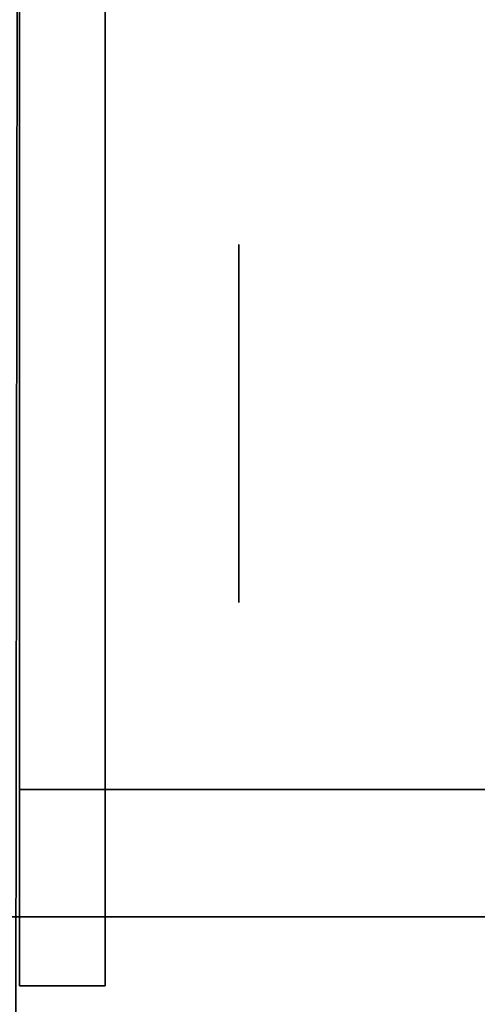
# Model space of a CAD drawing. Extents: x 413.3 to 457.5, y 5047.8 to 5050.
# Tile 375 of 656: x 435.3718 to 435.4061, y 5049.8185 to 5049.892. Entities that reach past the tile are written whole.
import ezdxf

# ---------------------------------------------------------------- set-up
doc = ezdxf.new("R2010")
doc.units = 0
doc.header["$LTSCALE"] = 150
doc.header["$MEASUREMENT"] = 0
doc.layers.add('3DFACE_BOLT', color=7, linetype='CONTINUOUS')
doc.layers.add('3DFACE_SHAPE', color=7, linetype='CONTINUOUS')

msp = doc.modelspace()

# ---------------------------------------------------------------- linework, layer by layer
at = {"layer": '3DFACE_BOLT', "color": 1}
for points, invisible_edges in [([(435.388239, 5049.875234, -0.135), (435.388239, 5049.868547, -0.146583), (435.378239, 5049.875234, -0.135)], 14), ([(435.378239, 5049.875234, -0.135), (435.388239, 5049.868547, -0.146583), (435.378239, 5049.868547, -0.146583)], 3), ([(435.388239, 5049.868547, -0.123417), (435.388239, 5049.875234, -0.135), (435.378239, 5049.868547, -0.123417)], 14), ([(435.378239, 5049.868547, -0.123417), (435.388239, 5049.875234, -0.135), (435.378239, 5049.875234, -0.135)], 3), ([(435.378239, 5049.875234, -0.135), (435.378239, 5049.868547, -0.146583), (435.378239, 5049.868547, -0.123417)], 2), ([(435.388239, 5049.875234, -0.065), (435.388239, 5049.868547, -0.076583), (435.378239, 5049.875234, -0.065)], 14), ([(435.378239, 5049.875234, -0.065), (435.388239, 5049.868547, -0.076583), (435.378239, 5049.868547, -0.076583)], 3), ([(435.388239, 5049.868547, -0.053417), (435.388239, 5049.875234, -0.065), (435.378239, 5049.868547, -0.053417)], 14), ([(435.378239, 5049.868547, -0.053417), (435.388239, 5049.875234, -0.065), (435.378239, 5049.875234, -0.065)], 3), ([(435.378239, 5049.875234, -0.065), (435.378239, 5049.868547, -0.076583), (435.378239, 5049.868547, -0.053417)], 2), ([(435.388239, 5049.875234, -0.135), (435.388239, 5049.868547, -0.123417), (435.388239, 5049.868547, -0.146583)], 2), ([(435.388239, 5049.875234, -0.065), (435.388239, 5049.868547, -0.053417), (435.388239, 5049.868547, -0.076583)], 2), ([(435.378239, 5049.869859, -0.135), (435.378239, 5049.869468, -0.137472), (435.328239, 5049.869859, -0.135)], 14), ([(435.328239, 5049.869859, -0.135), (435.378239, 5049.869468, -0.137472), (435.328239, 5049.869468, -0.137472)], 3), ([(435.378239, 5049.869468, -0.132528), (435.378239, 5049.869859, -0.135), (435.328239, 5049.869468, -0.132528)], 14), ([(435.328239, 5049.869468, -0.132528), (435.378239, 5049.869859, -0.135), (435.328239, 5049.869859, -0.135)], 3), ([(435.378239, 5049.869859, -0.065), (435.378239, 5049.869468, -0.067472), (435.328239, 5049.869859, -0.065)], 14), ([(435.328239, 5049.869859, -0.065), (435.378239, 5049.869468, -0.067472), (435.328239, 5049.869468, -0.067472)], 3), ([(435.378239, 5049.869468, -0.062528), (435.378239, 5049.869859, -0.065), (435.328239, 5049.869468, -0.062528)], 14), ([(435.328239, 5049.869468, -0.062528), (435.378239, 5049.869859, -0.065), (435.328239, 5049.869859, -0.065)], 3), ([(435.378239, 5049.869859, -0.135), (435.378239, 5049.869468, -0.132528), (435.378239, 5049.869468, -0.137472)], 2), ([(435.378239, 5049.869859, -0.065), (435.378239, 5049.869468, -0.062528), (435.378239, 5049.869468, -0.067472)], 2), ([(435.378239, 5049.869468, -0.137472), (435.378239, 5049.868332, -0.139702), (435.328239, 5049.869468, -0.137472)], 14), ([(435.328239, 5049.869468, -0.137472), (435.378239, 5049.868332, -0.139702), (435.328239, 5049.868332, -0.139702)], 3), ([(435.378239, 5049.868332, -0.130298), (435.378239, 5049.869468, -0.132528), (435.328239, 5049.868332, -0.130298)], 14), ([(435.328239, 5049.868332, -0.130298), (435.378239, 5049.869468, -0.132528), (435.328239, 5049.869468, -0.132528)], 3), ([(435.378239, 5049.869468, -0.067472), (435.378239, 5049.868332, -0.069702), (435.328239, 5049.869468, -0.067472)], 14), ([(435.328239, 5049.869468, -0.067472), (435.378239, 5049.868332, -0.069702), (435.328239, 5049.868332, -0.069702)], 3), ([(435.378239, 5049.868332, -0.060298), (435.378239, 5049.869468, -0.062528), (435.328239, 5049.868332, -0.060298)], 14), ([(435.328239, 5049.868332, -0.060298), (435.378239, 5049.869468, -0.062528), (435.328239, 5049.869468, -0.062528)], 3), ([(435.378239, 5049.869468, -0.132528), (435.378239, 5049.868332, -0.130298), (435.378239, 5049.869468, -0.137472)], 14), ([(435.378239, 5049.869468, -0.137472), (435.378239, 5049.868332, -0.130298), (435.378239, 5049.868332, -0.139702)], 3), ([(435.378239, 5049.869468, -0.062528), (435.378239, 5049.868332, -0.060298), (435.378239, 5049.869468, -0.067472)], 14), ([(435.378239, 5049.869468, -0.067472), (435.378239, 5049.868332, -0.060298), (435.378239, 5049.868332, -0.069702)], 3), ([(435.378239, 5049.868332, -0.139702), (435.378239, 5049.866562, -0.141472), (435.328239, 5049.868332, -0.139702)], 14), ([(435.328239, 5049.868332, -0.139702), (435.378239, 5049.866562, -0.141472), (435.328239, 5049.866562, -0.141472)], 3), ([(435.378239, 5049.866562, -0.128528), (435.378239, 5049.868332, -0.130298), (435.328239, 5049.866562, -0.128528)], 14), ([(435.328239, 5049.866562, -0.128528), (435.378239, 5049.868332, -0.130298), (435.328239, 5049.868332, -0.130298)], 3), ([(435.378239, 5049.868332, -0.069702), (435.378239, 5049.866562, -0.071472), (435.328239, 5049.868332, -0.069702)], 14), ([(435.328239, 5049.868332, -0.069702), (435.378239, 5049.866562, -0.071472), (435.328239, 5049.866562, -0.071472)], 3), ([(435.378239, 5049.866562, -0.058528), (435.378239, 5049.868332, -0.060298), (435.328239, 5049.866562, -0.058528)], 14), ([(435.328239, 5049.866562, -0.058528), (435.378239, 5049.868332, -0.060298), (435.328239, 5049.868332, -0.060298)], 3), ([(435.388239, 5049.868547, -0.146583), (435.388239, 5049.855172, -0.146583), (435.378239, 5049.868547, -0.146583)], 14), ([(435.378239, 5049.868547, -0.146583), (435.388239, 5049.855172, -0.146583), (435.378239, 5049.855172, -0.146583)], 3), ([(435.388239, 5049.855172, -0.123417), (435.388239, 5049.868547, -0.123417), (435.378239, 5049.855172, -0.123417)], 14), ([(435.378239, 5049.855172, -0.123417), (435.388239, 5049.868547, -0.123417), (435.378239, 5049.868547, -0.123417)], 3), ([(435.378239, 5049.868547, -0.146583), (435.378239, 5049.855172, -0.146583), (435.378239, 5049.868547, -0.123417)], 14), ([(435.378239, 5049.868547, -0.123417), (435.378239, 5049.855172, -0.146583), (435.378239, 5049.855172, -0.123417)], 3), ([(435.388239, 5049.868547, -0.076583), (435.388239, 5049.855172, -0.076583), (435.378239, 5049.868547, -0.076583)], 14), ([(435.378239, 5049.868547, -0.076583), (435.388239, 5049.855172, -0.076583), (435.378239, 5049.855172, -0.076583)], 3), ([(435.388239, 5049.855172, -0.053417), (435.388239, 5049.868547, -0.053417), (435.378239, 5049.855172, -0.053417)], 14), ([(435.378239, 5049.855172, -0.053417), (435.388239, 5049.868547, -0.053417), (435.378239, 5049.868547, -0.053417)], 3), ([(435.378239, 5049.868547, -0.076583), (435.378239, 5049.855172, -0.076583), (435.378239, 5049.868547, -0.053417)], 14), ([(435.378239, 5049.868547, -0.053417), (435.378239, 5049.855172, -0.076583), (435.378239, 5049.855172, -0.053417)], 3), ([(435.378239, 5049.868332, -0.130298), (435.378239, 5049.866562, -0.128528), (435.378239, 5049.868332, -0.139702)], 14), ([(435.378239, 5049.868332, -0.139702), (435.378239, 5049.866562, -0.128528), (435.378239, 5049.866562, -0.141472)], 3), ([(435.378239, 5049.868332, -0.060298), (435.378239, 5049.866562, -0.058528), (435.378239, 5049.868332, -0.069702)], 14), ([(435.378239, 5049.868332, -0.069702), (435.378239, 5049.866562, -0.058528), (435.378239, 5049.866562, -0.071472)], 3), ([(435.388239, 5049.868547, -0.123417), (435.388239, 5049.855172, -0.123417), (435.388239, 5049.868547, -0.146583)], 14), ([(435.388239, 5049.868547, -0.146583), (435.388239, 5049.855172, -0.123417), (435.388239, 5049.855172, -0.146583)], 3), ([(435.388239, 5049.868547, -0.053417), (435.388239, 5049.855172, -0.053417), (435.388239, 5049.868547, -0.076583)], 14), ([(435.388239, 5049.868547, -0.076583), (435.388239, 5049.855172, -0.053417), (435.388239, 5049.855172, -0.076583)], 3), ([(435.378239, 5049.866562, -0.141472), (435.378239, 5049.864332, -0.142608), (435.328239, 5049.866562, -0.141472)], 14), ([(435.328239, 5049.866562, -0.141472), (435.378239, 5049.864332, -0.142608), (435.328239, 5049.864332, -0.142608)], 3), ([(435.378239, 5049.864332, -0.127392), (435.378239, 5049.866562, -0.128528), (435.328239, 5049.864332, -0.127392)], 14), ([(435.328239, 5049.864332, -0.127392), (435.378239, 5049.866562, -0.128528), (435.328239, 5049.866562, -0.128528)], 3), ([(435.378239, 5049.866562, -0.071472), (435.378239, 5049.864332, -0.072608), (435.328239, 5049.866562, -0.071472)], 14), ([(435.328239, 5049.866562, -0.071472), (435.378239, 5049.864332, -0.072608), (435.328239, 5049.864332, -0.072608)], 3), ([(435.378239, 5049.864332, -0.057392), (435.378239, 5049.866562, -0.058528), (435.328239, 5049.864332, -0.057392)], 14), ([(435.328239, 5049.864332, -0.057392), (435.378239, 5049.866562, -0.058528), (435.328239, 5049.866562, -0.058528)], 3), ([(435.378239, 5049.866562, -0.128528), (435.378239, 5049.864332, -0.127392), (435.378239, 5049.866562, -0.141472)], 14), ([(435.378239, 5049.866562, -0.141472), (435.378239, 5049.864332, -0.127392), (435.378239, 5049.864332, -0.142608)], 3), ([(435.378239, 5049.866562, -0.058528), (435.378239, 5049.864332, -0.057392), (435.378239, 5049.866562, -0.071472)], 14), ([(435.378239, 5049.866562, -0.071472), (435.378239, 5049.864332, -0.057392), (435.378239, 5049.864332, -0.072608)], 3), ([(435.378239, 5049.864332, -0.142608), (435.378239, 5049.861859, -0.143), (435.328239, 5049.864332, -0.142608)], 14), ([(435.328239, 5049.864332, -0.142608), (435.378239, 5049.861859, -0.143), (435.328239, 5049.861859, -0.143)], 3), ([(435.378239, 5049.861859, -0.127), (435.378239, 5049.864332, -0.127392), (435.328239, 5049.861859, -0.127)], 14), ([(435.328239, 5049.861859, -0.127), (435.378239, 5049.864332, -0.127392), (435.328239, 5049.864332, -0.127392)], 3), ([(435.378239, 5049.864332, -0.072608), (435.378239, 5049.861859, -0.073), (435.328239, 5049.864332, -0.072608)], 14), ([(435.328239, 5049.864332, -0.072608), (435.378239, 5049.861859, -0.073), (435.328239, 5049.861859, -0.073)], 3), ([(435.378239, 5049.861859, -0.057), (435.378239, 5049.864332, -0.057392), (435.328239, 5049.861859, -0.057)], 14), ([(435.328239, 5049.861859, -0.057), (435.378239, 5049.864332, -0.057392), (435.328239, 5049.864332, -0.057392)], 3), ([(435.378239, 5049.864332, -0.127392), (435.378239, 5049.861859, -0.127), (435.378239, 5049.864332, -0.142608)], 14), ([(435.378239, 5049.864332, -0.142608), (435.378239, 5049.861859, -0.127), (435.378239, 5049.861859, -0.143)], 3), ([(435.378239, 5049.864332, -0.057392), (435.378239, 5049.861859, -0.057), (435.378239, 5049.864332, -0.072608)], 14), ([(435.378239, 5049.864332, -0.072608), (435.378239, 5049.861859, -0.057), (435.378239, 5049.861859, -0.073)], 3), ([(435.378239, 5049.861859, -0.143), (435.378239, 5049.859387, -0.142608), (435.328239, 5049.861859, -0.143)], 14), ([(435.328239, 5049.861859, -0.143), (435.378239, 5049.859387, -0.142608), (435.328239, 5049.859387, -0.142608)], 3), ([(435.378239, 5049.859387, -0.127392), (435.378239, 5049.861859, -0.127), (435.328239, 5049.859387, -0.127392)], 14), ([(435.328239, 5049.859387, -0.127392), (435.378239, 5049.861859, -0.127), (435.328239, 5049.861859, -0.127)], 3), ([(435.378239, 5049.861859, -0.073), (435.378239, 5049.859387, -0.072608), (435.328239, 5049.861859, -0.073)], 14), ([(435.328239, 5049.861859, -0.073), (435.378239, 5049.859387, -0.072608), (435.328239, 5049.859387, -0.072608)], 3), ([(435.378239, 5049.859387, -0.057392), (435.378239, 5049.861859, -0.057), (435.328239, 5049.859387, -0.057392)], 14), ([(435.328239, 5049.859387, -0.057392), (435.378239, 5049.861859, -0.057), (435.328239, 5049.861859, -0.057)], 3), ([(435.378239, 5049.861859, -0.127), (435.378239, 5049.859387, -0.127392), (435.378239, 5049.861859, -0.143)], 14), ([(435.378239, 5049.861859, -0.143), (435.378239, 5049.859387, -0.127392), (435.378239, 5049.859387, -0.142608)], 3), ([(435.378239, 5049.861859, -0.057), (435.378239, 5049.859387, -0.057392), (435.378239, 5049.861859, -0.073)], 14), ([(435.378239, 5049.861859, -0.073), (435.378239, 5049.859387, -0.057392), (435.378239, 5049.859387, -0.072608)], 3), ([(435.378239, 5049.859387, -0.142608), (435.378239, 5049.857157, -0.141472), (435.328239, 5049.859387, -0.142608)], 14), ([(435.328239, 5049.859387, -0.142608), (435.378239, 5049.857157, -0.141472), (435.328239, 5049.857157, -0.141472)], 3), ([(435.378239, 5049.857157, -0.128528), (435.378239, 5049.859387, -0.127392), (435.328239, 5049.857157, -0.128528)], 14), ([(435.328239, 5049.857157, -0.128528), (435.378239, 5049.859387, -0.127392), (435.328239, 5049.859387, -0.127392)], 3), ([(435.378239, 5049.859387, -0.072608), (435.378239, 5049.857157, -0.071472), (435.328239, 5049.859387, -0.072608)], 14), ([(435.328239, 5049.859387, -0.072608), (435.378239, 5049.857157, -0.071472), (435.328239, 5049.857157, -0.071472)], 3), ([(435.378239, 5049.857157, -0.058528), (435.378239, 5049.859387, -0.057392), (435.328239, 5049.857157, -0.058528)], 14), ([(435.328239, 5049.857157, -0.058528), (435.378239, 5049.859387, -0.057392), (435.328239, 5049.859387, -0.057392)], 3), ([(435.378239, 5049.859387, -0.127392), (435.378239, 5049.857157, -0.128528), (435.378239, 5049.859387, -0.142608)], 14), ([(435.378239, 5049.859387, -0.142608), (435.378239, 5049.857157, -0.128528), (435.378239, 5049.857157, -0.141472)], 3), ([(435.378239, 5049.859387, -0.057392), (435.378239, 5049.857157, -0.058528), (435.378239, 5049.859387, -0.072608)], 14), ([(435.378239, 5049.859387, -0.072608), (435.378239, 5049.857157, -0.058528), (435.378239, 5049.857157, -0.071472)], 3), ([(435.378239, 5049.857157, -0.141472), (435.378239, 5049.855387, -0.139702), (435.328239, 5049.857157, -0.141472)], 14), ([(435.328239, 5049.857157, -0.141472), (435.378239, 5049.855387, -0.139702), (435.328239, 5049.855387, -0.139702)], 3), ([(435.378239, 5049.855387, -0.130298), (435.378239, 5049.857157, -0.128528), (435.328239, 5049.855387, -0.130298)], 14), ([(435.328239, 5049.855387, -0.130298), (435.378239, 5049.857157, -0.128528), (435.328239, 5049.857157, -0.128528)], 3), ([(435.378239, 5049.857157, -0.071472), (435.378239, 5049.855387, -0.069702), (435.328239, 5049.857157, -0.071472)], 14), ([(435.328239, 5049.857157, -0.071472), (435.378239, 5049.855387, -0.069702), (435.328239, 5049.855387, -0.069702)], 3), ([(435.378239, 5049.855387, -0.060298), (435.378239, 5049.857157, -0.058528), (435.328239, 5049.855387, -0.060298)], 14), ([(435.328239, 5049.855387, -0.060298), (435.378239, 5049.857157, -0.058528), (435.328239, 5049.857157, -0.058528)], 3), ([(435.378239, 5049.857157, -0.128528), (435.378239, 5049.855387, -0.130298), (435.378239, 5049.857157, -0.141472)], 14), ([(435.378239, 5049.857157, -0.141472), (435.378239, 5049.855387, -0.130298), (435.378239, 5049.855387, -0.139702)], 3), ([(435.378239, 5049.857157, -0.058528), (435.378239, 5049.855387, -0.060298), (435.378239, 5049.857157, -0.071472)], 14), ([(435.378239, 5049.857157, -0.071472), (435.378239, 5049.855387, -0.060298), (435.378239, 5049.855387, -0.069702)], 3), ([(435.378239, 5049.855387, -0.139702), (435.378239, 5049.854251, -0.137472), (435.328239, 5049.855387, -0.139702)], 14), ([(435.328239, 5049.855387, -0.139702), (435.378239, 5049.854251, -0.137472), (435.328239, 5049.854251, -0.137472)], 3), ([(435.378239, 5049.854251, -0.132528), (435.378239, 5049.855387, -0.130298), (435.328239, 5049.854251, -0.132528)], 14), ([(435.328239, 5049.854251, -0.132528), (435.378239, 5049.855387, -0.130298), (435.328239, 5049.855387, -0.130298)], 3), ([(435.378239, 5049.855387, -0.069702), (435.378239, 5049.854251, -0.067472), (435.328239, 5049.855387, -0.069702)], 14), ([(435.328239, 5049.855387, -0.069702), (435.378239, 5049.854251, -0.067472), (435.328239, 5049.854251, -0.067472)], 3), ([(435.378239, 5049.854251, -0.062528), (435.378239, 5049.855387, -0.060298), (435.328239, 5049.854251, -0.062528)], 14), ([(435.328239, 5049.854251, -0.062528), (435.378239, 5049.855387, -0.060298), (435.328239, 5049.855387, -0.060298)], 3), ([(435.378239, 5049.855387, -0.130298), (435.378239, 5049.854251, -0.132528), (435.378239, 5049.855387, -0.139702)], 14), ([(435.378239, 5049.855387, -0.139702), (435.378239, 5049.854251, -0.132528), (435.378239, 5049.854251, -0.137472)], 3), ([(435.378239, 5049.855387, -0.060298), (435.378239, 5049.854251, -0.062528), (435.378239, 5049.855387, -0.069702)], 14), ([(435.378239, 5049.855387, -0.069702), (435.378239, 5049.854251, -0.062528), (435.378239, 5049.854251, -0.067472)], 3), ([(435.388239, 5049.855172, -0.146583), (435.388239, 5049.848484, -0.135), (435.378239, 5049.855172, -0.146583)], 14), ([(435.378239, 5049.855172, -0.146583), (435.388239, 5049.848484, -0.135), (435.378239, 5049.848484, -0.135)], 3), ([(435.388239, 5049.848484, -0.135), (435.388239, 5049.855172, -0.123417), (435.378239, 5049.848484, -0.135)], 14), ([(435.378239, 5049.848484, -0.135), (435.388239, 5049.855172, -0.123417), (435.378239, 5049.855172, -0.123417)], 3), ([(435.378239, 5049.855172, -0.146583), (435.378239, 5049.848484, -0.135), (435.378239, 5049.855172, -0.123417)], 12), ([(435.388239, 5049.855172, -0.076583), (435.388239, 5049.848484, -0.065), (435.378239, 5049.855172, -0.076583)], 14), ([(435.378239, 5049.855172, -0.076583), (435.388239, 5049.848484, -0.065), (435.378239, 5049.848484, -0.065)], 3), ([(435.388239, 5049.848484, -0.065), (435.388239, 5049.855172, -0.053417), (435.378239, 5049.848484, -0.065)], 14), ([(435.378239, 5049.848484, -0.065), (435.388239, 5049.855172, -0.053417), (435.378239, 5049.855172, -0.053417)], 3), ([(435.378239, 5049.855172, -0.076583), (435.378239, 5049.848484, -0.065), (435.378239, 5049.855172, -0.053417)], 12), ([(435.388239, 5049.855172, -0.123417), (435.388239, 5049.848484, -0.135), (435.388239, 5049.855172, -0.146583)], 12), ([(435.388239, 5049.855172, -0.053417), (435.388239, 5049.848484, -0.065), (435.388239, 5049.855172, -0.076583)], 12), ([(435.378239, 5049.854251, -0.137472), (435.378239, 5049.853859, -0.135), (435.328239, 5049.854251, -0.137472)], 14), ([(435.328239, 5049.854251, -0.137472), (435.378239, 5049.853859, -0.135), (435.328239, 5049.853859, -0.135)], 3), ([(435.378239, 5049.853859, -0.135), (435.378239, 5049.854251, -0.132528), (435.328239, 5049.853859, -0.135)], 14), ([(435.328239, 5049.853859, -0.135), (435.378239, 5049.854251, -0.132528), (435.328239, 5049.854251, -0.132528)], 3), ([(435.378239, 5049.854251, -0.067472), (435.378239, 5049.853859, -0.065), (435.328239, 5049.854251, -0.067472)], 14), ([(435.328239, 5049.854251, -0.067472), (435.378239, 5049.853859, -0.065), (435.328239, 5049.853859, -0.065)], 3), ([(435.378239, 5049.853859, -0.065), (435.378239, 5049.854251, -0.062528), (435.328239, 5049.853859, -0.065)], 14), ([(435.328239, 5049.853859, -0.065), (435.378239, 5049.854251, -0.062528), (435.328239, 5049.854251, -0.062528)], 3), ([(435.378239, 5049.854251, -0.132528), (435.378239, 5049.853859, -0.135), (435.378239, 5049.854251, -0.137472)], 12), ([(435.378239, 5049.854251, -0.062528), (435.378239, 5049.853859, -0.065), (435.378239, 5049.854251, -0.067472)], 12)]:
    msp.add_3dface(points, dxfattribs=dict(at, invisible_edges=invisible_edges))
at = {"layer": '3DFACE_SHAPE', "color": 13}
for points, invisible_edges in [([(435.468689, 5050.024866), (435.26869, 5050.025153), (435.26554, 5047.825153)], 12), ([(435.26554, 5047.825153, -0.2), (435.26869, 5050.025153, -0.2), (435.465539, 5047.824866, -0.2)], 2), ([(435.26869, 5050.025153, -0.2), (435.468689, 5050.024866, -0.2), (435.465539, 5047.824866, -0.2)], 12), ([(435.368689, 5047.825005, -0.0095), (435.371839, 5050.025005, -0.0095), (435.465539, 5047.824866, -0.0095)], 2), ([(435.468689, 5050.024866, -0.1905), (435.371839, 5050.025005, -0.1905), (435.368689, 5047.825005, -0.1905)], 12), ([(435.371839, 5050.025005, -0.0095), (435.468689, 5050.024866, -0.0095), (435.465539, 5047.824866, -0.0095)], 12), ([(435.465539, 5047.824866), (435.468689, 5050.024866), (435.26554, 5047.825153)], 2), ([(435.465539, 5047.824866, -0.1905), (435.468689, 5050.024866, -0.1905), (435.368689, 5047.825005, -0.1905)], 2), ([(435.371839, 5049.819859, -0.17), (435.371839, 5049.86787, -0.14101), (435.371839, 5049.921859, -0.17)], 3), ([(435.371839, 5049.86787, -0.14101), (435.371839, 5049.921859, -0.135), (435.371839, 5049.921859, -0.17)], 13), ([(435.371839, 5049.86787, -0.14101), (435.371839, 5049.870359, -0.135), (435.371839, 5049.921859, -0.135)], 14), ([(435.371839, 5049.870359, -0.135), (435.371839, 5049.86787, -0.12899), (435.371839, 5049.921859, -0.135)], 14), ([(435.371839, 5049.870359, -0.065), (435.371839, 5049.921859, -0.135), (435.371839, 5049.86787, -0.12899)], 15), ([(435.371839, 5049.861859, -0.0565), (435.371839, 5049.921859, -0.065), (435.371839, 5049.86787, -0.05899)], 3), ([(435.371839, 5049.86787, -0.05899), (435.371839, 5049.921859, -0.065), (435.371839, 5049.870359, -0.065)], 3), ([(435.371839, 5049.921859, -0.065), (435.371839, 5049.921859, -0.135), (435.371839, 5049.870359, -0.065)], 14), ([(435.371839, 5049.921859, -0.065), (435.371839, 5049.861859, -0.0565), (435.371839, 5049.921859, -0.03)], 3), ([(435.371839, 5049.861859, -0.0565), (435.371839, 5049.855849, -0.05899), (435.371839, 5049.921859, -0.03)], 14), ([(435.371839, 5049.921859, -0.03), (435.371839, 5049.855849, -0.05899), (435.371839, 5049.819859, -0.03)], 3), ([(435.378239, 5049.915459, -0.17), (435.378239, 5049.861859, -0.17), (435.371839, 5049.921859, -0.17)], 14), ([(435.371839, 5049.921859, -0.17), (435.378239, 5049.861859, -0.17), (435.371839, 5049.819859, -0.17)], 3), ([(435.371839, 5049.819859, -0.03), (435.378239, 5049.915459, -0.03), (435.371839, 5049.921859, -0.03)], 3), ([(435.378239, 5049.819859, -0.03), (435.378239, 5049.915459, -0.03), (435.371839, 5049.819859, -0.03)], 2), ([(435.378239, 5049.819859, -0.03), (435.378239, 5049.86787, -0.05899), (435.378239, 5049.915459, -0.03)], 3), ([(435.378239, 5049.86787, -0.05899), (435.378239, 5049.870359, -0.065), (435.378239, 5049.915459, -0.03)], 14), ([(435.378239, 5049.915459, -0.03), (435.378239, 5049.870359, -0.065), (435.378239, 5049.86787, -0.07101)], 13), ([(435.378239, 5049.86787, -0.07101), (435.378239, 5049.870359, -0.135), (435.378239, 5049.915459, -0.03)], 15), ([(435.378239, 5049.870359, -0.135), (435.378239, 5049.86787, -0.14101), (435.378239, 5049.915459, -0.03)], 14), ([(435.378239, 5049.915459, -0.03), (435.378239, 5049.86787, -0.14101), (435.378239, 5049.915459, -0.17)], 3), ([(435.378239, 5049.86787, -0.14101), (435.378239, 5049.861859, -0.17), (435.378239, 5049.915459, -0.17)], 13), ([(435.371839, 5049.86787, -0.07101), (435.371839, 5049.870359, -0.065), (435.371839, 5049.861859, -0.1265)], 14), ([(435.371839, 5049.861859, -0.1265), (435.371839, 5049.870359, -0.065), (435.371839, 5049.86787, -0.12899)], 3), ([(435.378239, 5049.86787, -0.05899), (435.371839, 5049.86787, -0.05899), (435.378239, 5049.870359, -0.065)], 3), ([(435.371839, 5049.86787, -0.05899), (435.371839, 5049.870359, -0.065), (435.378239, 5049.870359, -0.065)], 14), ([(435.378239, 5049.870359, -0.065), (435.371839, 5049.870359, -0.065), (435.378239, 5049.86787, -0.07101)], 3), ([(435.371839, 5049.870359, -0.065), (435.371839, 5049.86787, -0.07101), (435.378239, 5049.86787, -0.07101)], 14), ([(435.378239, 5049.86787, -0.12899), (435.371839, 5049.86787, -0.12899), (435.378239, 5049.870359, -0.135)], 3), ([(435.371839, 5049.86787, -0.12899), (435.371839, 5049.870359, -0.135), (435.378239, 5049.870359, -0.135)], 14), ([(435.378239, 5049.870359, -0.135), (435.371839, 5049.870359, -0.135), (435.378239, 5049.86787, -0.14101)], 3), ([(435.371839, 5049.870359, -0.135), (435.371839, 5049.86787, -0.14101), (435.378239, 5049.86787, -0.14101)], 14), ([(435.378239, 5049.86787, -0.12899), (435.378239, 5049.870359, -0.135), (435.378239, 5049.86787, -0.07101)], 14), ([(435.371839, 5049.861859, -0.1435), (435.371839, 5049.86787, -0.14101), (435.371839, 5049.819859, -0.17)], 14), ([(435.371839, 5049.861859, -0.0735), (435.371839, 5049.86787, -0.07101), (435.371839, 5049.861859, -0.1265)], 14), ([(435.378239, 5049.861859, -0.0565), (435.371839, 5049.861859, -0.0565), (435.378239, 5049.86787, -0.05899)], 3), ([(435.371839, 5049.861859, -0.0565), (435.371839, 5049.86787, -0.05899), (435.378239, 5049.86787, -0.05899)], 14), ([(435.378239, 5049.86787, -0.07101), (435.371839, 5049.86787, -0.07101), (435.378239, 5049.861859, -0.0735)], 3), ([(435.371839, 5049.86787, -0.07101), (435.371839, 5049.861859, -0.0735), (435.378239, 5049.861859, -0.0735)], 14), ([(435.378239, 5049.861859, -0.1265), (435.371839, 5049.861859, -0.1265), (435.378239, 5049.86787, -0.12899)], 3), ([(435.371839, 5049.861859, -0.1265), (435.371839, 5049.86787, -0.12899), (435.378239, 5049.86787, -0.12899)], 14), ([(435.378239, 5049.86787, -0.14101), (435.371839, 5049.86787, -0.14101), (435.378239, 5049.861859, -0.1435)], 3), ([(435.371839, 5049.86787, -0.14101), (435.371839, 5049.861859, -0.1435), (435.378239, 5049.861859, -0.1435)], 14), ([(435.378239, 5049.819859, -0.03), (435.378239, 5049.861859, -0.0565), (435.378239, 5049.86787, -0.05899)], 13), ([(435.378239, 5049.861859, -0.1265), (435.378239, 5049.86787, -0.12899), (435.378239, 5049.861859, -0.0735)], 14), ([(435.378239, 5049.861859, -0.0735), (435.378239, 5049.86787, -0.12899), (435.378239, 5049.86787, -0.07101)], 15), ([(435.378239, 5049.86787, -0.14101), (435.378239, 5049.861859, -0.1435), (435.378239, 5049.861859, -0.17)], 14), ([(435.371839, 5049.855849, -0.14101), (435.371839, 5049.861859, -0.1435), (435.371839, 5049.819859, -0.135)], 14), ([(435.371839, 5049.819859, -0.135), (435.371839, 5049.861859, -0.1435), (435.371839, 5049.819859, -0.17)], 15), ([(435.371839, 5049.855849, -0.07101), (435.371839, 5049.861859, -0.0735), (435.371839, 5049.855849, -0.12899)], 14), ([(435.371839, 5049.861859, -0.0735), (435.371839, 5049.861859, -0.1265), (435.371839, 5049.855849, -0.12899)], 13), ([(435.378239, 5049.855849, -0.05899), (435.371839, 5049.855849, -0.05899), (435.378239, 5049.861859, -0.0565)], 3), ([(435.371839, 5049.855849, -0.05899), (435.371839, 5049.861859, -0.0565), (435.378239, 5049.861859, -0.0565)], 14), ([(435.378239, 5049.861859, -0.0735), (435.371839, 5049.861859, -0.0735), (435.378239, 5049.855849, -0.07101)], 3), ([(435.371839, 5049.861859, -0.0735), (435.371839, 5049.855849, -0.07101), (435.378239, 5049.855849, -0.07101)], 14), ([(435.378239, 5049.855849, -0.12899), (435.371839, 5049.855849, -0.12899), (435.378239, 5049.861859, -0.1265)], 3), ([(435.371839, 5049.855849, -0.12899), (435.371839, 5049.861859, -0.1265), (435.378239, 5049.861859, -0.1265)], 14), ([(435.378239, 5049.861859, -0.1435), (435.371839, 5049.861859, -0.1435), (435.378239, 5049.855849, -0.14101)], 3), ([(435.371839, 5049.861859, -0.1435), (435.371839, 5049.855849, -0.14101), (435.378239, 5049.855849, -0.14101)], 14), ([(435.378239, 5049.861859, -0.17), (435.378239, 5049.819859, -0.17), (435.371839, 5049.819859, -0.17)], 12), ([(435.378239, 5049.861859, -0.1435), (435.378239, 5049.855849, -0.14101), (435.378239, 5049.861859, -0.17)], 14), ([(435.378239, 5049.861859, -0.17), (435.378239, 5049.855849, -0.14101), (435.378239, 5049.819859, -0.17)], 15), ([(435.378239, 5049.855849, -0.05899), (435.378239, 5049.861859, -0.0565), (435.378239, 5049.819859, -0.03)], 14), ([(435.378239, 5049.855849, -0.12899), (435.378239, 5049.861859, -0.1265), (435.378239, 5049.855849, -0.07101)], 14), ([(435.378239, 5049.861859, -0.1265), (435.378239, 5049.861859, -0.0735), (435.378239, 5049.855849, -0.07101)], 13), ([(435.371839, 5049.853359, -0.135), (435.371839, 5049.855849, -0.14101), (435.371839, 5049.819859, -0.135)], 14), ([(435.371839, 5049.855849, -0.05899), (435.371839, 5049.819859, -0.065), (435.371839, 5049.819859, -0.03)], 13), ([(435.371839, 5049.855849, -0.05899), (435.371839, 5049.853359, -0.065), (435.371839, 5049.819859, -0.065)], 14), ([(435.371839, 5049.855849, -0.12899), (435.371839, 5049.853359, -0.135), (435.371839, 5049.855849, -0.07101)], 14), ([(435.371839, 5049.853359, -0.135), (435.371839, 5049.819859, -0.135), (435.371839, 5049.855849, -0.07101)], 15), ([(435.371839, 5049.855849, -0.07101), (435.371839, 5049.819859, -0.135), (435.371839, 5049.853359, -0.065)], 3), ([(435.378239, 5049.855849, -0.07101), (435.371839, 5049.855849, -0.07101), (435.378239, 5049.853359, -0.065)], 3), ([(435.371839, 5049.855849, -0.07101), (435.371839, 5049.853359, -0.065), (435.378239, 5049.853359, -0.065)], 14), ([(435.378239, 5049.853359, -0.065), (435.371839, 5049.853359, -0.065), (435.378239, 5049.855849, -0.05899)], 3), ([(435.371839, 5049.853359, -0.065), (435.371839, 5049.855849, -0.05899), (435.378239, 5049.855849, -0.05899)], 14), ([(435.378239, 5049.855849, -0.14101), (435.371839, 5049.855849, -0.14101), (435.378239, 5049.853359, -0.135)], 3), ([(435.371839, 5049.855849, -0.14101), (435.371839, 5049.853359, -0.135), (435.378239, 5049.853359, -0.135)], 14), ([(435.378239, 5049.853359, -0.135), (435.371839, 5049.853359, -0.135), (435.378239, 5049.855849, -0.12899)], 3), ([(435.371839, 5049.853359, -0.135), (435.371839, 5049.855849, -0.12899), (435.378239, 5049.855849, -0.12899)], 14), ([(435.378239, 5049.855849, -0.14101), (435.378239, 5049.853359, -0.135), (435.378239, 5049.819859, -0.17)], 14), ([(435.378239, 5049.819859, -0.17), (435.378239, 5049.853359, -0.135), (435.378239, 5049.855849, -0.12899)], 13), ([(435.378239, 5049.855849, -0.07101), (435.378239, 5049.853359, -0.065), (435.378239, 5049.855849, -0.12899)], 14), ([(435.378239, 5049.855849, -0.12899), (435.378239, 5049.853359, -0.065), (435.378239, 5049.819859, -0.17)], 15), ([(435.378239, 5049.853359, -0.065), (435.378239, 5049.855849, -0.05899), (435.378239, 5049.819859, -0.03)], 14), ([(435.371839, 5049.819859, -0.135), (435.371839, 5049.819859, -0.065), (435.371839, 5049.853359, -0.065)], 14), ([(435.378239, 5049.853359, -0.065), (435.378239, 5049.819859, -0.03), (435.378239, 5049.819859, -0.17)], 13), ([(435.268689, 5049.825009, -2.5), (435.371839, 5049.834509, -2.5), (435.468689, 5049.825009, -2.5)], 3), ([(435.468689, 5049.825009, -0.2), (435.365539, 5049.834509, -0.2), (435.268689, 5049.825009, -0.2)], 3), ([(435.371839, 5049.834509, -0.2), (435.365539, 5049.834509, -0.2), (435.468689, 5049.825009, -0.2)], 15), ([(435.371839, 5049.834509, -2.5), (435.468689, 5049.834509, -2.5), (435.468689, 5049.825009, -2.5)], 12), ([(435.468689, 5049.834509, -0.2), (435.371839, 5049.834509, -0.2), (435.468689, 5049.825009, -0.2)], 2), ([(435.371839, 5049.834509, -2.5), (435.371839, 5049.834509, -0.2), (435.468689, 5049.834509, -2.5)], 2), ([(435.371839, 5049.834509, -0.2), (435.468689, 5049.834509, -0.2), (435.468689, 5049.834509, -2.5)], 12), ([(435.468689, 5049.825009, -2.5), (435.468689, 5049.825009, -0.2), (435.268689, 5049.825009, -2.5)], 2), ([(435.468689, 5049.825009, -0.2), (435.268689, 5049.825009, -0.2), (435.268689, 5049.825009, -2.5)], 12), ([(435.371839, 5049.819859, -0.03), (435.371839, 5049.819859, -0.065), (435.378239, 5049.819859, -0.03)], 2), ([(435.371839, 5049.819859, -0.065), (435.371839, 5049.819859, -0.135), (435.378239, 5049.819859, -0.03)], 14), ([(435.378239, 5049.819859, -0.03), (435.371839, 5049.819859, -0.135), (435.378239, 5049.819859, -0.17)], 3), ([(435.371839, 5049.819859, -0.135), (435.371839, 5049.819859, -0.17), (435.378239, 5049.819859, -0.17)], 12)]:
    msp.add_3dface(points, dxfattribs=dict(at, invisible_edges=invisible_edges))

doc.saveas('drawing.dxf')
